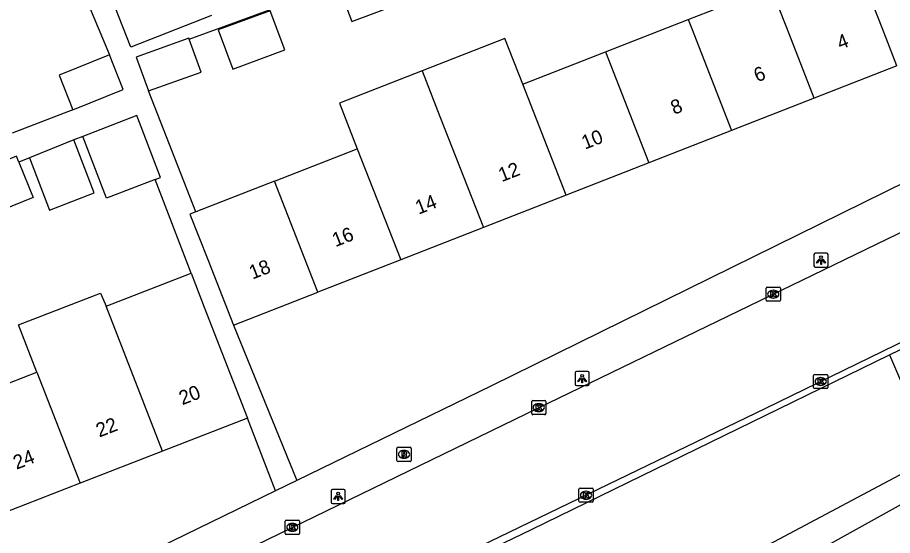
# Model space of a CAD drawing. Extents: x 159689 to 160786, y 387323 to 388339.
# Drawn here: x 160207.9 to 160270, y 387464 to 387500.7 of the extents above; entities that cross this region are included whole.
import ezdxf

# ---------------------------------------------------------------- set-up
doc = ezdxf.new("R2010")
doc.units = 0
for name, color, linetype in [('IMGEO_Groenvoorziening', 7, 'Continuous'), ('IMGEO_Kolk', 7, 'Continuous'), ('IMGEO_Lichtpunt', 7, 'Continuous'), ('IMGEO_Pand', 7, 'Continuous'), ('IMGEO_Pand_nummerreeks', 7, 'Continuous'), ('IMGEO_Rijbaan_lokaal_open', 7, 'Continuous'), ('IMGEO_Rioolput', 7, 'Continuous'), ('IMGEO_Voetpad_open', 7, 'Continuous')]:
    doc.layers.add(name, color=color, linetype=linetype)

msp = doc.modelspace()

# ---------------------------------------------------------------- linework, layer by layer
at = {"layer": 'IMGEO_Groenvoorziening'}
for points in [[(160269.768, 387476.788), (160271.406, 387472.947), (160285.084, 387479.686), (160283.478, 387483.467)], [(160287.418, 387475.529), (160286.787, 387476.926), (160245.582, 387455.016), (160246.566, 387452.847), (160287.418, 387475.529)]]:
    msp.add_lwpolyline(points, dxfattribs=at)
at = {"layer": 'IMGEO_Kolk'}
for p, q in [((160261.016, 387480.671), (160261.016, 387481.523)), ((160261.091, 387481.597), (160261.943, 387481.597)), ((160261.504, 387481.377), (160261.529, 387481.377)), ((160262.017, 387481.523), (160262.017, 387480.671)), ((160261.527, 387480.817), (160261.502, 387480.817)), ((160261.943, 387480.597), (160261.091, 387480.597)), ((160264.38, 387474.474), (160264.38, 387475.326)), ((160264.455, 387475.4), (160265.307, 387475.4)), ((160264.868, 387475.18), (160264.893, 387475.18)), ((160265.381, 387475.326), (160265.381, 387474.474)), ((160264.891, 387474.62), (160264.866, 387474.62)), ((160265.307, 387474.4), (160264.455, 387474.4)), ((160244.378, 387472.622), (160244.378, 387473.474)), ((160244.453, 387473.548), (160245.305, 387473.548)), ((160244.866, 387473.328), (160244.891, 387473.328)), ((160245.379, 387473.474), (160245.379, 387472.622)), ((160244.889, 387472.768), (160244.864, 387472.768)), ((160245.305, 387472.548), (160244.453, 387472.548)), ((160247.733, 387466.405), (160247.733, 387467.257)), ((160247.808, 387467.331), (160248.66, 387467.331)), ((160248.221, 387467.111), (160248.246, 387467.111)), ((160248.734, 387467.257), (160248.734, 387466.405)), ((160248.244, 387466.551), (160248.219, 387466.551)), ((160248.66, 387466.331), (160247.808, 387466.331)), ((160226.898, 387464.129), (160226.898, 387464.981)), ((160226.973, 387465.055), (160227.825, 387465.055)), ((160227.386, 387464.835), (160227.411, 387464.835)), ((160227.899, 387464.981), (160227.899, 387464.129)), ((160227.825, 387464.055), (160226.973, 387464.055)), ((160227.409, 387464.275), (160227.384, 387464.275))]:
    msp.add_line(p, q, dxfattribs=at)
for points in [[(160261.016, 387480.671), (160261.016, 387481.523)], [(160261.091, 387481.597), (160261.943, 387481.597)], [(160262.017, 387481.523), (160262.017, 387480.671)], [(160261.337, 387481.297), (160261.46, 387481.297), (160261.46, 387481.146), (160261.59, 387481.297), (160261.754, 387481.297), (160261.608, 387481.146), (160261.761, 387480.897), (160261.609, 387480.897), (160261.524, 387481.061), (160261.46, 387480.994), (160261.46, 387480.897), (160261.337, 387480.897), (160261.337, 387481.297)], [(160261.943, 387480.597), (160261.091, 387480.597)], [(160264.38, 387474.474), (160264.38, 387475.326)], [(160264.455, 387475.4), (160265.307, 387475.4)], [(160264.701, 387475.1), (160264.824, 387475.1), (160264.824, 387474.949), (160264.954, 387475.1), (160265.118, 387475.1), (160264.972, 387474.949), (160265.125, 387474.7), (160264.973, 387474.7), (160264.888, 387474.864), (160264.824, 387474.797), (160264.824, 387474.7), (160264.701, 387474.7), (160264.701, 387475.1)], [(160265.381, 387475.326), (160265.381, 387474.474)], [(160265.307, 387474.4), (160264.455, 387474.4)], [(160244.378, 387472.622), (160244.378, 387473.474)], [(160244.453, 387473.548), (160245.305, 387473.548)], [(160244.699, 387473.248), (160244.822, 387473.248), (160244.822, 387473.097), (160244.952, 387473.248), (160245.116, 387473.248), (160244.97, 387473.097), (160245.123, 387472.848), (160244.971, 387472.848), (160244.886, 387473.012), (160244.822, 387472.945), (160244.822, 387472.848), (160244.699, 387472.848), (160244.699, 387473.248)], [(160245.379, 387473.474), (160245.379, 387472.622)], [(160245.305, 387472.548), (160244.453, 387472.548)], [(160247.733, 387466.405), (160247.733, 387467.257)], [(160247.808, 387467.331), (160248.66, 387467.331)], [(160248.054, 387467.031), (160248.177, 387467.031), (160248.177, 387466.88), (160248.307, 387467.031), (160248.471, 387467.031), (160248.325, 387466.88), (160248.478, 387466.631), (160248.326, 387466.631), (160248.241, 387466.795), (160248.177, 387466.728), (160248.177, 387466.631), (160248.054, 387466.631), (160248.054, 387467.031)], [(160248.734, 387467.257), (160248.734, 387466.405)], [(160248.66, 387466.331), (160247.808, 387466.331)], [(160226.898, 387464.129), (160226.898, 387464.981)], [(160226.973, 387465.055), (160227.825, 387465.055)], [(160227.219, 387464.755), (160227.342, 387464.755), (160227.342, 387464.604), (160227.472, 387464.755), (160227.636, 387464.755), (160227.49, 387464.604), (160227.643, 387464.355), (160227.491, 387464.355), (160227.406, 387464.519), (160227.342, 387464.452), (160227.342, 387464.355), (160227.219, 387464.355), (160227.219, 387464.755)], [(160227.899, 387464.981), (160227.899, 387464.129)], [(160227.825, 387464.055), (160226.973, 387464.055)]]:
    msp.add_lwpolyline(points, dxfattribs=at)
for centre, start, end in [((160261.093, 387481.521), 91.55205, 178.44795), ((160261.093, 387481.521), 91.55205, 178.44795), ((160261.941, 387481.521), 1.55205, 88.44795), ((160261.941, 387481.521), 1.55205, 88.44795), ((160261.093, 387480.673), 181.55205, 268.44795), ((160261.093, 387480.673), 181.55205, 268.44795), ((160261.941, 387480.673), 271.55205, 358.44795), ((160261.941, 387480.673), 271.55205, 358.44795), ((160264.457, 387475.324), 91.55205, 178.44795), ((160264.457, 387475.324), 91.55205, 178.44795), ((160265.305, 387475.324), 1.55205, 88.44795), ((160265.305, 387475.324), 1.55205, 88.44795), ((160264.457, 387474.476), 181.55205, 268.44795), ((160264.457, 387474.476), 181.55205, 268.44795), ((160265.305, 387474.476), 271.55205, 358.44795), ((160265.305, 387474.476), 271.55205, 358.44795), ((160244.455, 387473.472), 91.55205, 178.44795), ((160244.455, 387473.472), 91.55205, 178.44795), ((160245.303, 387473.472), 1.55205, 88.44795), ((160245.303, 387473.472), 1.55205, 88.44795), ((160244.455, 387472.624), 181.55205, 268.44795), ((160244.455, 387472.624), 181.55205, 268.44795), ((160245.303, 387472.624), 271.55205, 358.44795), ((160245.303, 387472.624), 271.55205, 358.44795), ((160247.81, 387467.255), 91.55205, 178.44795), ((160247.81, 387467.255), 91.55205, 178.44795), ((160248.658, 387467.255), 1.55205, 88.44795), ((160248.658, 387467.255), 1.55205, 88.44795), ((160247.81, 387466.407), 181.55205, 268.44795), ((160247.81, 387466.407), 181.55205, 268.44795), ((160248.658, 387466.407), 271.55205, 358.44795), ((160248.658, 387466.407), 271.55205, 358.44795), ((160226.975, 387464.979), 91.55205, 178.44795), ((160226.975, 387464.979), 91.55205, 178.44795), ((160227.823, 387464.979), 1.55205, 88.44795), ((160227.823, 387464.979), 1.55205, 88.44795), ((160226.975, 387464.131), 181.55205, 268.44795), ((160226.975, 387464.131), 181.55205, 268.44795), ((160227.823, 387464.131), 271.55205, 358.44795), ((160227.823, 387464.131), 271.55205, 358.44795)]:
    msp.add_arc(centre, 0.0765, start, end, dxfattribs=at)
for centre, major_axis, ratio, start_param, end_param in [((160261.503, 387481.097), (-0.387, 0.002), 0.722429, 4.712389, 7.853982), ((160261.528, 387481.097), (-0.39, 0.002), 0.717154, 1.570796, 4.712389), ((160264.867, 387474.9), (-0.387, 0.002), 0.722429, 4.712389, 7.853982), ((160264.892, 387474.9), (-0.39, 0.002), 0.717154, 1.570796, 4.712389), ((160244.865, 387473.048), (-0.387, 0.002), 0.722429, 4.712389, 7.853982), ((160244.89, 387473.048), (-0.39, 0.002), 0.717154, 1.570796, 4.712389), ((160248.22, 387466.831), (-0.387, 0.002), 0.722429, 4.712389, 7.853982), ((160248.245, 387466.831), (-0.39, 0.002), 0.717154, 1.570796, 4.712389), ((160227.385, 387464.555), (-0.387, 0.002), 0.722429, 4.712389, 7.853982), ((160227.41, 387464.555), (-0.39, 0.002), 0.717154, 1.570796, 4.712389)]:
    msp.add_ellipse(centre, major_axis=major_axis, ratio=ratio, start_param=start_param, end_param=end_param, dxfattribs=at)
at = {"layer": 'IMGEO_Lichtpunt'}
for p, q in [((160264.403, 387483.917), (160264.403, 387483.11)), ((160264.403, 387483.917), (160264.403, 387483.11)), ((160265.305, 387484.012), (160264.497, 387484.012)), ((160265.305, 387484.012), (160264.497, 387484.012)), ((160265.399, 387483.11), (160265.399, 387483.917)), ((160265.399, 387483.11), (160265.399, 387483.917)), ((160264.497, 387483.016), (160265.305, 387483.016)), ((160264.497, 387483.016), (160265.305, 387483.016)), ((160247.457, 387475.508), (160247.457, 387474.701)), ((160247.457, 387475.508), (160247.457, 387474.701)), ((160248.359, 387475.603), (160247.551, 387475.603)), ((160248.359, 387475.603), (160247.551, 387475.603)), ((160248.453, 387474.701), (160248.453, 387475.508)), ((160248.453, 387474.701), (160248.453, 387475.508)), ((160247.551, 387474.607), (160248.359, 387474.607)), ((160247.551, 387474.607), (160248.359, 387474.607)), ((160230.155, 387467.153), (160230.155, 387466.346)), ((160230.155, 387467.153), (160230.155, 387466.346)), ((160231.057, 387467.248), (160230.249, 387467.248)), ((160231.057, 387467.248), (160230.249, 387467.248)), ((160231.151, 387466.346), (160231.151, 387467.153)), ((160231.151, 387466.346), (160231.151, 387467.153)), ((160230.249, 387466.252), (160231.057, 387466.252)), ((160230.249, 387466.252), (160231.057, 387466.252))]:
    msp.add_line(p, q, dxfattribs=at)
for points in [[(160264.777, 387483.581), (160264.816, 387483.553), (160264.628, 387483.291), (160264.59, 387483.318), (160264.777, 387483.581)], [(160264.879, 387483.533), (160264.926, 387483.533), (160264.926, 387483.211), (160264.879, 387483.211), (160264.879, 387483.533)], [(160264.989, 387483.553), (160265.027, 387483.58), (160265.214, 387483.318), (160265.175, 387483.29), (160264.989, 387483.553)], [(160247.831, 387475.172), (160247.87, 387475.144), (160247.682, 387474.882), (160247.644, 387474.909), (160247.831, 387475.172)], [(160247.933, 387475.124), (160247.98, 387475.124), (160247.98, 387474.802), (160247.933, 387474.802), (160247.933, 387475.124)], [(160248.043, 387475.144), (160248.081, 387475.171), (160248.268, 387474.909), (160248.229, 387474.881), (160248.043, 387475.144)], [(160230.529, 387466.817), (160230.568, 387466.789), (160230.38, 387466.527), (160230.342, 387466.554), (160230.529, 387466.817)], [(160230.631, 387466.769), (160230.678, 387466.769), (160230.678, 387466.447), (160230.631, 387466.447), (160230.631, 387466.769)], [(160230.741, 387466.789), (160230.779, 387466.816), (160230.966, 387466.554), (160230.927, 387466.526), (160230.741, 387466.789)]]:
    msp.add_lwpolyline(points, dxfattribs=at)
for centre in [(160264.902, 387483.715), (160247.956, 387475.306), (160230.654, 387466.951)]:
    msp.add_circle(centre, 0.0994, dxfattribs=at)
for centre, start, end in [((160264.497, 387483.917), 90, 180), ((160264.497, 387483.917), 90, 180), ((160265.305, 387483.917), 0, 90), ((160265.305, 387483.917), 0, 90), ((160264.497, 387483.11), 180, 270), ((160264.497, 387483.11), 180, 270), ((160265.305, 387483.11), 270, 0), ((160265.305, 387483.11), 270, 360), ((160247.551, 387475.508), 90, 180), ((160247.551, 387475.508), 90, 180), ((160248.359, 387475.508), 0, 90), ((160248.359, 387475.508), 0, 90), ((160247.551, 387474.701), 180, 270), ((160247.551, 387474.701), 180, 270), ((160248.359, 387474.701), 270, 0), ((160248.359, 387474.701), 270, 360), ((160230.249, 387467.153), 90, 180), ((160230.249, 387467.153), 90, 180), ((160231.057, 387467.153), 0, 90), ((160231.057, 387467.153), 0, 90), ((160230.249, 387466.346), 180, 270), ((160230.249, 387466.346), 180, 270), ((160231.057, 387466.346), 270, 0), ((160231.057, 387466.346), 270, 360)]:
    msp.add_arc(centre, 0.0946, start, end, dxfattribs=at)
at = {"layer": 'IMGEO_Pand'}
for points in [[(160270.292, 387497.289), (160269.232, 387500), (160267.211, 387505.173)], [(160230.637, 387503.074), (160231.619, 387500.435), (160234.782, 387501.612)], [(160255.476, 387500.587), (160261.344, 387502.88)], [(160264.424, 387494.996), (160262.469, 387500), (160261.344, 387502.88)], [(160221.673, 387500.86), (160215.943, 387498.626), (160214.818, 387501.512)], [(160222.143, 387499.839), (160223.174, 387497.058), (160226.86, 387498.425), (160225.829, 387501.205), (160222.143, 387499.839)], [(160249.608, 387498.294), (160253.974, 387500), (160255.476, 387500.587)], [(160255.476, 387500.587), (160255.705, 387500), (160258.556, 387492.703)], [(160220.092, 387499.186), (160220.067, 387499.256), (160216.33, 387497.911), (160217.193, 387495.512)], [(160217.193, 387495.512), (160220.93, 387496.857), (160220.092, 387499.186)], [(160243.739, 387496), (160242.477, 387499.229), (160236.609, 387496.937)], [(160214.423, 387498.074), (160210.85, 387496.641), (160211.818, 387494.172)], [(160211.818, 387494.172), (160215.409, 387495.617), (160214.423, 387498.074)], [(160243.739, 387496), (160249.608, 387498.294)], [(160249.608, 387498.294), (160252.688, 387490.41)], [(160236.609, 387496.937), (160230.742, 387494.645), (160232.004, 387491.415)], [(160236.609, 387496.937), (160237.871, 387493.707), (160240.952, 387485.823)], [(160270.292, 387497.289), (160264.424, 387494.996)], [(160246.82, 387488.116), (160243.739, 387496)], [(160264.424, 387494.996), (160258.556, 387492.703)], [(160217.667, 387489.221), (160218.05, 387489.368), (160216.361, 387493.762), (160212.527, 387492.288)], [(160258.556, 387492.703), (160252.688, 387490.41)], [(160211.906, 387492.038), (160208.743, 387490.762)], [(160208.743, 387490.762), (160210.167, 387487.058), (160213.35, 387488.281), (160211.906, 387492.038)], [(160217.667, 387489.221), (160214.216, 387487.895), (160212.527, 387492.288)], [(160226.136, 387489.122), (160232.004, 387491.415)], [(160232.004, 387491.415), (160235.084, 387483.53)], [(160208.004, 387490.464), (160207.83, 387490.896), (160203.935, 387489.324)], [(160208.004, 387490.464), (160209.013, 387487.963), (160205.081, 387486.376)], [(160252.688, 387490.41), (160246.82, 387488.116)], [(160226.136, 387489.122), (160220.545, 387486.937)], [(160229.216, 387481.237), (160226.136, 387489.122)], [(160246.82, 387488.116), (160240.952, 387485.823)], [(160220.545, 387486.937), (160220.136, 387486.777), (160221.398, 387483.55), (160223.218, 387478.893)], [(160240.952, 387485.823), (160235.084, 387483.53)], [(160235.084, 387483.53), (160229.216, 387481.237)], [(160214.188, 387480.252), (160220.213, 387482.595)], [(160220.213, 387482.595), (160221.151, 387480.182), (160222.402, 387476.966), (160224.214, 387472.305)], [(160209.283, 387475.567), (160207.981, 387478.913), (160213.784, 387481.169), (160214.188, 387480.252)], [(160223.218, 387478.893), (160229.216, 387481.237)], [(160218.189, 387469.962), (160214.188, 387480.252)], [(160203.439, 387473.294), (160209.283, 387475.567)], [(160209.283, 387475.567), (160212.345, 387467.69)], [(160224.214, 387472.305), (160218.189, 387469.962)], [(160218.189, 387469.962), (160212.345, 387467.69)], [(160212.345, 387467.69), (160206.502, 387465.417)]]:
    msp.add_lwpolyline(points, dxfattribs=at)
at = {"layer": 'IMGEO_Rijbaan_lokaal_open'}
for points in [[(160169.163, 387435.997), (160185.949, 387444.323), (160212.305, 387457.22), (160244.805, 387473.011), (160273.34, 387486.815), (160291.32, 387495.632), (160299.617, 387498.991)], [(160302.229, 387492.724), (160298.001, 387490.97), (160294.302, 387489.299), (160284.062, 387484.245), (160260.972, 387472.997), (160238.595, 387462.168), (160213.189, 387449.943), (160192.437, 387439.673), (160171.506, 387429.331), (160158.753, 387422.998), (160150.14, 387418.901), (160145.429, 387416.725)]]:
    msp.add_lwpolyline(points, dxfattribs=at)
at = {"layer": 'IMGEO_Rioolput'}
for p, q in [((160234.823, 387469.306), (160234.823, 387470.158)), ((160234.898, 387470.232), (160235.75, 387470.232)), ((160235.824, 387470.158), (160235.824, 387469.306)), ((160235.311, 387470.012), (160235.336, 387470.012)), ((160235.75, 387469.232), (160234.898, 387469.232)), ((160235.334, 387469.452), (160235.309, 387469.452))]:
    msp.add_line(p, q, dxfattribs=at)
for points in [[(160234.823, 387469.306), (160234.823, 387470.158)], [(160234.898, 387470.232), (160235.75, 387470.232)], [(160235.824, 387470.158), (160235.824, 387469.306)], [(160235.412, 387469.93), (160235.16, 387469.932), (160235.16, 387469.532)], [(160235.16, 387469.532), (160235.284, 387469.532), (160235.284, 387469.694), (160235.295, 387469.694)], [(160235.338, 387469.851), (160235.284, 387469.851), (160235.284, 387469.77)], [(160235.284, 387469.77), (160235.336, 387469.77)], [(160235.342, 387469.665), (160235.413, 387469.532), (160235.553, 387469.532), (160235.488, 387469.658)], [(160235.75, 387469.232), (160234.898, 387469.232)]]:
    msp.add_lwpolyline(points, dxfattribs=at)
for centre, radius, start, end in [((160234.9, 387470.156), 0.0765, 91.55205, 178.44795), ((160234.9, 387470.156), 0.0765, 91.55205, 178.44795), ((160235.748, 387470.156), 0.0765, 1.55205, 88.44795), ((160235.748, 387470.156), 0.0765, 1.55205, 88.44795), ((160235.294, 387469.641), 0.0533, 26.02933, 88.69889), ((160235.32, 387469.959), 0.19, 274.7715, 282.96867), ((160235.344, 387469.755), 0.0964, 77.00612, 93.18647), ((160235.358, 387469.812), 0.0378, 276.66336, 79.67722), ((160235.411, 387469.82), 0.109, 350.36119, 89.41601), ((160235.409, 387469.82), 0.112, 277.58423, 350.98172), ((160235.393, 387469.605), 0.108, 29.51342, 73.79051), ((160234.9, 387469.308), 0.0765, 181.55205, 268.44795), ((160234.9, 387469.308), 0.0765, 181.55205, 268.44795), ((160235.748, 387469.308), 0.0765, 271.55205, 358.44795), ((160235.748, 387469.308), 0.0765, 271.55205, 358.44795)]:
    msp.add_arc(centre, radius, start, end, dxfattribs=at)
for centre, major_axis, ratio, start_param, end_param in [((160235.31, 387469.732), (-0.387, 0.002), 0.722429, 4.712389, 7.853982), ((160235.335, 387469.732), (-0.39, 0.002), 0.717154, 1.570796, 4.712389)]:
    msp.add_ellipse(centre, major_axis=major_axis, ratio=ratio, start_param=start_param, end_param=end_param, dxfattribs=at)
at = {"layer": 'IMGEO_Voetpad_open'}
for points in [[(160210.902, 387506.485), (160214.423, 387498.074)], [(160220.092, 387499.186), (160230.637, 387503.074)], [(160220.545, 387486.937), (160217.193, 387495.512)], [(160211.818, 387494.172), (160207.517, 387492.511)], [(160278.786, 387492.941), (160241.485, 387474.571), (160227.723, 387467.872)], [(160212.527, 387492.288), (160211.906, 387492.038)], [(160208.743, 387490.762), (160208.004, 387490.464)], [(160220.213, 387482.595), (160217.667, 387489.221)], [(160269.768, 387476.788), (160270.499, 387477.144), (160283.478, 387483.467)], [(160223.218, 387478.893), (160227.723, 387467.872)], [(160179.539, 387432.79), (160180.751, 387433.386), (160217.091, 387451.27), (160244.367, 387464.412), (160269.768, 387476.788)], [(160226.209, 387467.135), (160224.214, 387472.305)], [(160227.723, 387467.872), (160226.209, 387467.135)], [(160226.209, 387467.135), (160169.278, 387439.422)]]:
    msp.add_lwpolyline(points, dxfattribs=at)

# ---------------------------------------------------------------- texts
at = {"layer": 'IMGEO_Pand_nummerreeks'}
for s, rotation, p in [('4', 21.34485, (160266.268, 387498.423)), ('6', 21.34485, (160260.372, 387496.118)), ('8', 21.34485, (160254.479, 387493.815)), ('10', 21.34485, (160248.153, 387491.344)), ('12', 21.34268, (160242.252, 387489.037)), ('14', 21.34268, (160236.358, 387486.734)), ('16', 21.34485, (160230.461, 387484.43)), ('18', 21.34268, (160224.567, 387482.126)), ('20', 21.24975, (160219.594, 387473.212)), ('22', 21.24975, (160213.708, 387470.923)), ('24', 21.24975, (160207.831, 387468.638))]:
    msp.add_text(s, height=1, rotation=rotation, dxfattribs=at).set_placement(p)

doc.saveas('drawing.dxf')
